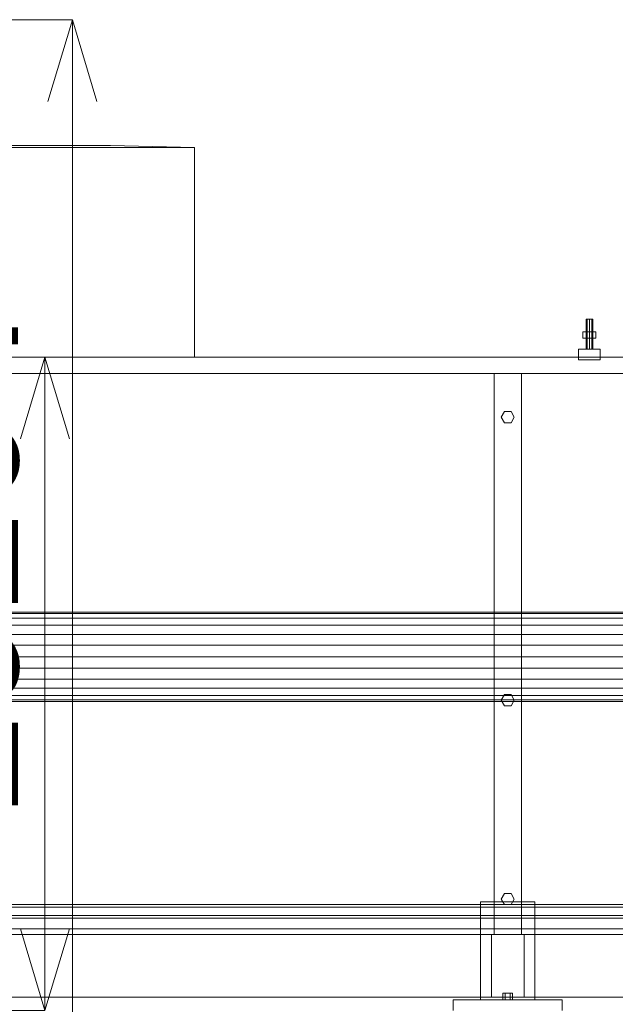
# Model space of a CAD drawing. Header units: millimetres. Extents: x -2233 to 65662, y -50530 to 6847.
# Tile 566 of 656: x 10462 to 11556, y 1112 to 2920. Entities that reach past the tile are written whole.
import ezdxf

# ---------------------------------------------------------------- set-up
doc = ezdxf.new("R2010")
doc.units = ezdxf.units.MM
for name, color, linetype, lineweight in [('COTAS_O', 1, 'Continuous', 0), ('COTAS_P', 1, 'Continuous', 0), ('lateral_C01-mix', 7, 'Continuous', 0), ('lateral_mezcladora', 7, 'Continuous', 0)]:
    doc.layers.add(name, color=color, linetype=linetype, lineweight=lineweight)
doc.dimstyles.new('R19_100', dxfattribs={"dimtxt": 250, "dimasz": 150, "dimexe": 150, "dimexo": 80, "dimgap": 100, "dimtad": 1, "dimtih": 1, "dimtoh": 1, "dimdsep": 46, "dimcen": 0.09, "dimadec": 0, "dimazin": 0, "dimtfac": 1, "dimtdec": 4, "dimtofl": 0, "dimtmove": 0, "dimatfit": 3, "dimfxl": 1, "dimtolj": 1, "dimtzin": 0, "dimarcsym": 0})

# ---------------------------------------------------------------- blocks, each defined once
blk = doc.blocks.new('DIM_R32_3')
at = {"layer": 'COTAS_P'}
for p, q in [((10158.9, 2920), (10558.9, 2920)), ((10558.9, 2920), (10513.9, 2770)), ((10558.9, 0), (10558.9, 2920)), ((10558.9, 2920), (10603.9, 2770)), ((10558.9, 0), (10513.9, 150)), ((10558.9, 0), (10603.9, 150)), ((10158.9, 0), (10558.9, 0))]:
    blk.add_line(p, q, dxfattribs=at)
blk.add_text('2920 P', height=250, rotation=90, dxfattribs=at).set_placement((10458.9, 1460))
blk = doc.blocks.new('DIM_R32_21')
at = {"layer": 'COTAS_O'}
for p, q in [((9808.4, 2300), (10508.4, 2300)), ((10508.4, 2300), (10463.4, 2150)), ((10508.4, 1100), (10508.4, 2300)), ((10508.4, 2300), (10553.4, 2150)), ((10508.4, 1100), (10463.4, 1250)), ((10508.4, 1100), (10553.4, 1250)), ((9808.4, 1100), (10508.4, 1100))]:
    blk.add_line(p, q, dxfattribs=at)
blk.add_text('1200 O', height=250, rotation=90, dxfattribs=at).set_placement((10408.4, 1700))

msp = doc.modelspace()

# ---------------------------------------------------------------- linework, layer by layer
at = {"layer": 'lateral_C01-mix'}
for p, q in [((10228.931, 2689), (10628.931, 2689)), ((10383.381, 2685), (10783.381, 2685)), ((10628.931, 2689), (10783.381, 2685)), ((10783.381, 2685), (10783.381, 2300)), ((10783.381, 2300), (10383.381, 2300))]:
    msp.add_line(p, q, dxfattribs=at)
at = {"layer": 'lateral_mezcladora'}
for p, q in [((11504.139, 2370), (11502.381, 2370)), ((11502.381, 2315), (11502.381, 2370)), ((11508.381, 2370), (11504.139, 2370)), ((11504.139, 2315), (11504.139, 2370)), ((11512.624, 2370), (11508.381, 2370)), ((11508.381, 2315), (11508.381, 2370)), ((11514.381, 2370), (11512.624, 2370)), ((11512.624, 2315), (11512.624, 2370)), ((11514.381, 2370), (11514.381, 2315)), ((11502.381, 2347), (11496.381, 2347)), ((11496.381, 2335), (11496.381, 2347)), ((11502.381, 2335), (11496.381, 2335)), ((11514.381, 2347), (11502.381, 2347)), ((11502.381, 2335), (11502.381, 2347)), ((11514.381, 2335), (11502.381, 2335)), ((11520.381, 2347), (11514.381, 2347)), ((11514.381, 2335), (11514.381, 2347)), ((11514.381, 2335), (11520.381, 2335)), ((11520.381, 2347), (11520.381, 2335)), ((11488.381, 2315), (11528.381, 2315)), ((11488.381, 2315), (11488.381, 2295)), ((11504.139, 2315), (11502.381, 2315)), ((11508.381, 2315), (11504.139, 2315)), ((11512.624, 2315), (11508.381, 2315)), ((11512.624, 2315), (11514.381, 2315)), ((11528.381, 2295), (11528.381, 2315)), ((9808.381, 2300), (16008.381, 2300)), ((11488.381, 2295), (11528.381, 2295)), ((9808.381, 2270), (16008.381, 2270)), ((11333.381, 2270), (11383.381, 2270)), ((11333.381, 2270), (11333.381, 1240)), ((11383.381, 1240), (11383.381, 2270)), ((11346.381, 2190), (11352.381, 2200.392)), ((11352.381, 2179.608), (11346.381, 2190)), ((11352.381, 2200.392), (11364.381, 2200.392)), ((11364.381, 2200.392), (11370.381, 2190)), ((11370.381, 2190), (11364.381, 2179.608)), ((11364.381, 2179.608), (11352.381, 2179.608)), ((9648.381, 1832), (16168.381, 1832)), ((9648.381, 1829.206), (16168.381, 1829.206)), ((9648.381, 1821.014), (16168.381, 1821.014)), ((9648.381, 1807.983), (16168.381, 1807.983)), ((9648.381, 1791), (16168.381, 1791)), ((9648.381, 1771.223), (16168.381, 1771.223)), ((16168.381, 1750), (9648.381, 1750)), ((9648.381, 1728.777), (16168.381, 1728.777)), ((9648.381, 1709), (16168.381, 1709)), ((9648.381, 1692.017), (16168.381, 1692.017)), ((9648.381, 1678.986), (16168.381, 1678.986)), ((9648.381, 1670.794), (16168.381, 1670.794)), ((9648.381, 1668), (16168.381, 1668)), ((11346.381, 1670), (11352.381, 1680.392)), ((11352.381, 1659.608), (11346.381, 1670)), ((11352.381, 1680.392), (11364.381, 1680.392)), ((11364.381, 1680.392), (11370.381, 1670)), ((11370.381, 1670), (11364.381, 1659.608)), ((11364.381, 1659.608), (11352.381, 1659.608)), ((11346.381, 1305), (11352.381, 1315.392)), ((11352.381, 1294.608), (11346.381, 1305)), ((11352.381, 1315.392), (11364.381, 1315.392)), ((11364.381, 1315.392), (11370.381, 1305)), ((11370.381, 1305), (11364.381, 1294.608)), ((9808.381, 1295), (16008.381, 1295)), ((9833.381, 1290), (15408.381, 1290)), ((11308.381, 1300), (11408.381, 1300)), ((11308.381, 1300), (11308.381, 1120)), ((11364.381, 1294.608), (11352.381, 1294.608)), ((11408.381, 1120), (11408.381, 1300)), ((9808.381, 1275), (16008.381, 1275)), ((9833.381, 1270), (15408.381, 1270)), ((9808.381, 1250), (16008.381, 1250)), ((9808.381, 1240), (16008.381, 1240)), ((11328.381, 1240), (11388.381, 1240)), ((11328.381, 1240), (11328.381, 1125)), ((11333.381, 1240), (11383.381, 1240)), ((11388.381, 1125), (11388.381, 1240)), ((9808.381, 1125), (16008.381, 1125)), ((11328.381, 1125), (11388.381, 1125)), ((11353.881, 1132), (11349.381, 1132)), ((11349.381, 1120), (11349.381, 1132)), ((11362.881, 1132), (11353.881, 1132)), ((11353.881, 1120), (11353.881, 1132)), ((11367.381, 1132), (11362.881, 1132)), ((11362.881, 1120), (11362.881, 1132)), ((11367.381, 1132), (11367.381, 1120)), ((11258.381, 1120), (11458.381, 1120)), ((11258.381, 1120), (11258.381, 1100)), ((11308.381, 1120), (11408.381, 1120)), ((11353.881, 1120), (11349.381, 1120)), ((11362.881, 1120), (11353.881, 1120)), ((11362.881, 1120), (11367.381, 1120)), ((11458.381, 1100), (11458.381, 1120))]:
    msp.add_line(p, q, dxfattribs=at)

# ---------------------------------------------------------------- dimensions: what is measured, and where the dimension line sits
at = {"layer": 'COTAS_O'}
dim = msp.add_aligned_dim(p1=(9808.381, 1100), p2=(9808.381, 2300), distance=-700, text='<> O', dimstyle='R19_100', dxfattribs=at)
dim.commit()
dim.dimension.update_dxf_attribs({"geometry": 'DIM_R32_21', "text_midpoint": (10508.381, 1700)})
at = {"layer": 'COTAS_P'}
dim = msp.add_aligned_dim(p1=(10158.931, 0), p2=(10158.931, 2920), distance=-400, text='<> P', dimstyle='R19_100', dxfattribs=at)
dim.commit()
dim.dimension.update_dxf_attribs({"geometry": 'DIM_R32_3', "text_midpoint": (10558.931, 1460)})

doc.saveas('drawing.dxf')
